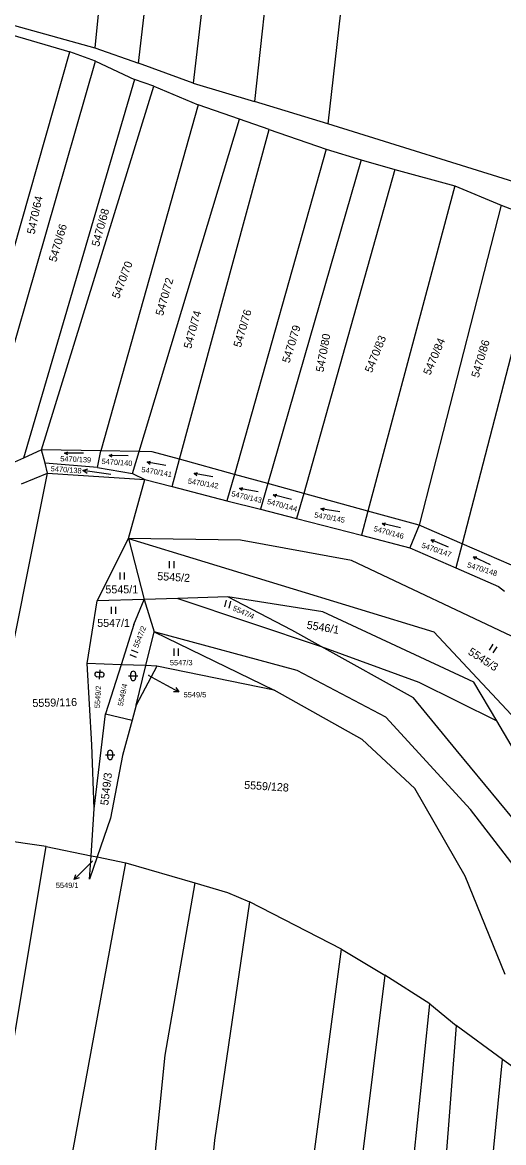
# Model space of a CAD drawing. Extents: x -593183 to -588034, y -1130415 to -1124994.
# Drawn here: x -591171.8 to -591069.6, y -1126413 to -1126175.1 of the extents above; entities that cross this region are included whole.
import ezdxf

# ---------------------------------------------------------------- set-up
doc = ezdxf.new("R2010")
doc.units = 0
for name, color, linetype in [('Vrstva 1', 7, 'Continuous'), ('Vrstva 16', 7, 'Continuous'), ('Vrstva 18', 7, 'Continuous'), ('Vrstva 25', 7, 'Continuous')]:
    doc.layers.add(name, color=color, linetype=linetype)

msp = doc.modelspace()

# ---------------------------------------------------------------- linework, layer by layer
at = {"layer": 'Vrstva 1'}
for p, q in [((-591076.63, -1125925.47), (-591106.92, -1126196.6)), ((-591094.39, -1125933.19), (-591122.55, -1126191.92)), ((-591107.36, -1125939.06), (-591135.52, -1126188.01)), ((-591147.12, -1126183.77), (-591120.38, -1125944.59)), ((-591132.56, -1125950.39), (-591156.45, -1126180.5)), ((-591173.49, -1126175.76), (-591156.45, -1126180.5)), ((-591174.05, -1126177.72), (-591161.75, -1126181.37)), ((-591156.45, -1126180.5), (-591147.12, -1126183.77)), ((-591190.59, -1126282.74), (-591161.75, -1126181.37)), ((-591183.03, -1126276.32), (-591156.28, -1126183.32)), ((-591156.28, -1126183.32), (-591161.75, -1126181.37)), ((-591156.28, -1126183.32), (-591148, -1126187.25)), ((-591135.52, -1126188.01), (-591147.12, -1126183.77)), ((-591148, -1126187.25), (-591171.6, -1126267.62)), ((-591143.93, -1126188.65), (-591148, -1126187.25)), ((-591135.52, -1126188.01), (-591122.55, -1126191.92)), ((-591167.72, -1126265.83), (-591143.93, -1126188.65)), ((-591143.93, -1126188.65), (-591134.52, -1126192.58)), ((-591134.52, -1126192.58), (-591155.14, -1126266.07)), ((-591125.69, -1126195.67), (-591134.52, -1126192.58)), ((-591106.92, -1126196.6), (-591122.55, -1126191.92)), ((-591147.02, -1126266.22), (-591125.69, -1126195.67)), ((-591119.41, -1126197.82), (-591125.69, -1126195.67)), ((-591062.45, -1126210.56), (-591106.92, -1126196.6)), ((-591138.43, -1126267.87), (-591119.41, -1126197.82)), ((-591119.41, -1126197.82), (-591107.33, -1126202.03)), ((-591107.33, -1126202.03), (-591126.79, -1126271.07)), ((-591107.33, -1126202.03), (-591099.9, -1126204.27)), ((-591099.9, -1126204.27), (-591119.68, -1126273.03)), ((-591099.9, -1126204.27), (-591092.74, -1126206.34)), ((-591092.74, -1126206.34), (-591112.08, -1126275.12)), ((-591092.74, -1126206.34), (-591079.99, -1126209.82)), ((-591079.99, -1126209.82), (-591098.45, -1126278.88)), ((-591079.99, -1126209.82), (-591070.16, -1126213.89)), ((-591070.16, -1126213.89), (-591087.53, -1126281.89)), ((-591070.16, -1126213.89), (-591060.77, -1126217.56)), ((-591060.77, -1126217.56), (-591078.47, -1126285.82)), ((-591167.72, -1126265.83), (-591171.6, -1126267.62)), ((-591155.14, -1126266.07), (-591167.72, -1126265.83)), ((-591167, -1126268.72), (-591167.72, -1126265.83)), ((-591155.88, -1126269.61), (-591155.14, -1126266.07)), ((-591147.02, -1126266.22), (-591155.14, -1126266.07)), ((-591148.43, -1126270.87), (-591147.02, -1126266.22)), ((-591144.25, -1126266.27), (-591147.02, -1126266.22)), ((-591138.43, -1126267.87), (-591144.25, -1126266.27)), ((-591171.6, -1126267.62), (-591174.15, -1126268.79)), ((-591166.47, -1126270.84), (-591167, -1126268.72)), ((-591155.88, -1126269.61), (-591167, -1126268.72)), ((-591140, -1126273.66), (-591138.43, -1126267.87)), ((-591126.79, -1126271.07), (-591138.43, -1126267.87)), ((-591181.91, -1126347.88), (-591166.47, -1126270.84)), ((-591172, -1126273.05), (-591166.47, -1126270.84)), ((-591166.47, -1126270.84), (-591145.81, -1126272.16)), ((-591155.88, -1126269.61), (-591148.43, -1126270.87)), ((-591148.43, -1126270.87), (-591145.81, -1126272.16)), ((-591126.79, -1126271.07), (-591128.37, -1126276.66)), ((-591119.68, -1126273.03), (-591126.79, -1126271.07)), ((-591149.31, -1126284.67), (-591145.81, -1126272.16)), ((-591145.81, -1126272.16), (-591140, -1126273.66)), ((-591140, -1126273.66), (-591128.37, -1126276.66)), ((-591119.68, -1126273.03), (-591121.25, -1126278.49)), ((-591112.08, -1126275.12), (-591119.68, -1126273.03)), ((-591112.08, -1126275.12), (-591113.58, -1126280.47)), ((-591098.45, -1126278.88), (-591112.08, -1126275.12)), ((-591128.37, -1126276.66), (-591121.25, -1126278.49)), ((-591121.25, -1126278.49), (-591113.58, -1126280.47)), ((-591113.58, -1126280.47), (-591099.82, -1126284.02)), ((-591098.45, -1126278.88), (-591099.82, -1126284.02)), ((-591087.53, -1126281.89), (-591098.45, -1126278.88)), ((-591087.53, -1126281.89), (-591089.55, -1126286.66)), ((-591078.47, -1126285.82), (-591087.53, -1126281.89)), ((-591155.94, -1126297.96), (-591149.31, -1126284.67)), ((-591125.53, -1126285.05), (-591149.31, -1126284.67)), ((-591149.31, -1126284.67), (-591145.94, -1126297.65)), ((-591149.31, -1126284.67), (-591084.47, -1126304.52)), ((-591101.95, -1126289.36), (-591125.53, -1126285.05)), ((-591099.82, -1126284.02), (-591089.55, -1126286.66)), ((-591089.55, -1126286.66), (-591079.8, -1126290.93)), ((-591078.47, -1126285.82), (-591079.8, -1126290.93)), ((-591067.97, -1126290.37), (-591078.47, -1126285.82)), ((-591066.59, -1126306.1), (-591101.95, -1126289.36)), ((-591079.8, -1126290.93), (-591070.75, -1126294.9)), ((-591070.75, -1126294.9), (-591069.43, -1126295.88)), ((-591138.78, -1126297.43), (-591145.94, -1126297.65)), ((-591128.18, -1126297.11), (-591138.78, -1126297.43)), ((-591138.78, -1126297.43), (-591108.34, -1126307.65)), ((-591108, -1126300.28), (-591128.18, -1126297.11)), ((-591114.58, -1126304.19), (-591128.18, -1126297.11)), ((-591158.02, -1126311.25), (-591155.94, -1126297.96)), ((-591145.94, -1126297.65), (-591155.94, -1126297.96)), ((-591148.11, -1126302.97), (-591145.94, -1126297.65)), ((-591145.94, -1126297.65), (-591143.81, -1126304.49)), ((-591075.94, -1126315.19), (-591108, -1126300.28)), ((-591148.11, -1126302.97), (-591150.85, -1126311.51)), ((-591145.58, -1126311.7), (-591143.81, -1126304.49)), ((-591113.5, -1126312.72), (-591143.81, -1126304.49)), ((-591143.81, -1126304.49), (-591118.35, -1126316.9)), ((-591108.34, -1126307.65), (-591114.58, -1126304.19)), ((-591084.47, -1126304.52), (-591064.92, -1126325.43)), ((-591088.77, -1126318.5), (-591108.34, -1126307.65)), ((-591108.34, -1126307.65), (-591087.66, -1126315.24)), ((-591157.05, -1126328.48), (-591158.02, -1126311.25)), ((-591150.85, -1126311.51), (-591158.02, -1126311.25)), ((-591150.85, -1126311.51), (-591154.19, -1126321.94)), ((-591145.58, -1126311.7), (-591150.85, -1126311.51)), ((-591147.64, -1126320.06), (-591145.58, -1126311.7)), ((-591143.24, -1126311.79), (-591147.64, -1126320.06)), ((-591143.24, -1126311.79), (-591145.58, -1126311.7)), ((-591118.35, -1126316.9), (-591143.24, -1126311.79)), ((-591094.65, -1126322.67), (-591113.5, -1126312.72)), ((-591087.66, -1126315.24), (-591071.09, -1126323.42)), ((-591071.09, -1126323.42), (-591075.94, -1126315.19)), ((-591099.66, -1126327.37), (-591118.35, -1126316.9)), ((-591079.72, -1126329.54), (-591088.77, -1126318.5)), ((-591147.64, -1126320.06), (-591148.5, -1126323.24)), ((-591156.57, -1126342.07), (-591154.19, -1126321.94)), ((-591154.19, -1126321.94), (-591148.5, -1126323.24)), ((-591148.5, -1126323.24), (-591150.53, -1126330.76)), ((-591076.65, -1126342.26), (-591094.65, -1126322.67)), ((-591061.19, -1126340.23), (-591071.09, -1126323.42)), ((-591156.57, -1126342.07), (-591157.05, -1126328.48)), ((-591088.51, -1126337.78), (-591099.66, -1126327.37)), ((-591150.53, -1126330.76), (-591153.11, -1126344.08)), ((-591067.57, -1126344.31), (-591079.72, -1126329.54)), ((-591077.79, -1126356.4), (-591088.51, -1126337.78)), ((-591157.23, -1126352.07), (-591156.57, -1126342.07)), ((-591059.38, -1126364.72), (-591076.65, -1126342.26)), ((-591153.11, -1126344.08), (-591155.94, -1126352.33)), ((-591166.75, -1126350.13), (-591181.91, -1126347.88)), ((-591179.07, -1126423.62), (-591166.75, -1126350.13)), ((-591166.75, -1126350.13), (-591157.23, -1126352.07)), ((-591157.56, -1126357.04), (-591157.23, -1126352.07)), ((-591155.94, -1126352.33), (-591157.56, -1126357.04)), ((-591157.23, -1126352.07), (-591155.94, -1126352.33)), ((-591155.94, -1126352.33), (-591149.82, -1126353.58)), ((-591163.4, -1126427.32), (-591149.82, -1126353.58)), ((-591149.82, -1126353.58), (-591135.22, -1126357.8)), ((-591069.34, -1126377.26), (-591077.79, -1126356.4)), ((-591135.22, -1126357.8), (-591141.54, -1126394.41)), ((-591135.22, -1126357.8), (-591128.23, -1126359.87)), ((-591123.6, -1126361.83), (-591131.03, -1126412.47)), ((-591128.23, -1126359.87), (-591123.6, -1126361.83)), ((-591104.07, -1126371.94), (-591123.6, -1126361.83)), ((-591110.11, -1126417.58), (-591104.07, -1126371.94)), ((-591104.07, -1126371.94), (-591094.83, -1126377.42)), ((-591094.83, -1126377.42), (-591103.53, -1126446.74)), ((-591085.29, -1126383.55), (-591094.83, -1126377.42)), ((-591103.5, -1126558.83), (-591085.29, -1126383.55)), ((-591085.29, -1126383.55), (-591079.68, -1126388.09)), ((-591079.68, -1126388.09), (-591082.06, -1126418.51)), ((-591069.85, -1126395.34), (-591079.68, -1126388.09)), ((-591141.54, -1126394.41), (-591157.29, -1126547.64)), ((-591086.39, -1126561.49), (-591069.85, -1126395.34)), ((-591058.92, -1126403.35), (-591069.85, -1126395.34)), ((-591131.03, -1126412.47), (-591135.51, -1126457.87))]:
    msp.add_line(p, q, dxfattribs=at)
at = {"layer": 'Vrstva 16'}
for p, q in [((-591145.07, -1126313.71), (-591141.2, -1126315.84)), ((-591156.94, -1126353.22), (-591158.72, -1126355.01))]:
    msp.add_line(p, q, dxfattribs=at)
at = {"layer": 'Vrstva 25'}
for p, q in [((-591158.83, -1126266.59), (-591162.85, -1126266.59)), ((-591149.38, -1126267.16), (-591153.4, -1126267.1)), ((-591141.33, -1126269.22), (-591145.29, -1126268.5)), ((-591153.03, -1126271.08), (-591158.97, -1126270.26)), ((-591131.4, -1126271.62), (-591135.36, -1126270.9)), ((-591121.76, -1126274.79), (-591125.72, -1126274.07)), ((-591114.64, -1126276.41), (-591118.54, -1126275.43)), ((-591104.43, -1126279.04), (-591108.41, -1126278.42)), ((-591091.53, -1126282.4), (-591095.45, -1126281.54)), ((-591081.34, -1126286.53), (-591085.04, -1126284.95)), ((-591140.63, -1126289.48), (-591140.63, -1126290.98)), ((-591139.6, -1126290.98), (-591139.6, -1126289.48)), ((-591072.4, -1126290.3), (-591076.04, -1126288.6)), ((-591151.15, -1126291.92), (-591151.15, -1126293.42)), ((-591150.12, -1126293.42), (-591150.12, -1126291.92)), ((-591152.96, -1126299.21), (-591152.96, -1126300.71)), ((-591151.94, -1126300.71), (-591151.94, -1126299.21)), ((-591128.53, -1126297.78), (-591128.89, -1126299.24)), ((-591127.9, -1126299.48), (-591127.54, -1126298.03)), ((-591071.89, -1126307.12), (-591072.71, -1126308.38)), ((-591149.02, -1126309.35), (-591147.63, -1126309.9)), ((-591147.25, -1126308.95), (-591148.64, -1126308.4)), ((-591139.66, -1126308.09), (-591139.66, -1126309.59)), ((-591138.64, -1126309.59), (-591138.64, -1126308.09)), ((-591071.85, -1126308.94), (-591071.03, -1126307.68)), ((-591154.97, -1126314.11), (-591155.97, -1126314.05)), ((-591155.91, -1126313.05), (-591154.91, -1126313.11)), ((-591155.38, -1126312.58), (-591155.5, -1126314.58)), ((-591149.26, -1126313.87), (-591147.26, -1126313.87)), ((-591148.76, -1126314.37), (-591148.76, -1126313.37)), ((-591147.76, -1126313.37), (-591147.76, -1126314.37)), ((-591141.2, -1126315.84), (-591138.57, -1126317.29)), ((-591154.19, -1126330.65), (-591152.19, -1126330.65)), ((-591153.69, -1126331.15), (-591153.69, -1126330.15)), ((-591152.69, -1126330.15), (-591152.69, -1126331.15)), ((-591158.72, -1126355.01), (-591160.84, -1126357.13))]:
    msp.add_line(p, q, dxfattribs=at)
for points in [[(-591162.18, -1126266.93), (-591162.85, -1126266.59), (-591162.18, -1126266.26)], [(-591152.73, -1126267.44), (-591153.4, -1126267.1), (-591152.72, -1126266.77)], [(-591144.69, -1126268.95), (-591145.29, -1126268.5), (-591144.57, -1126268.29)], [(-591158.05, -1126270.89), (-591158.97, -1126270.26), (-591157.91, -1126269.9)], [(-591134.76, -1126271.35), (-591135.36, -1126270.9), (-591134.64, -1126270.69)], [(-591125.12, -1126274.52), (-591125.72, -1126274.07), (-591125, -1126273.86)], [(-591117.97, -1126275.92), (-591118.54, -1126275.43), (-591117.81, -1126275.27)], [(-591107.8, -1126278.85), (-591108.41, -1126278.42), (-591107.69, -1126278.19)], [(-591094.87, -1126282.01), (-591095.45, -1126281.54), (-591094.73, -1126281.35)], [(-591084.55, -1126285.52), (-591085.04, -1126284.95), (-591084.29, -1126284.91)], [(-591075.58, -1126289.18), (-591076.04, -1126288.6), (-591075.29, -1126288.58)], [(-591139.21, -1126316.37), (-591138.57, -1126317.29), (-591139.69, -1126317.24)], [(-591159.78, -1126356.78), (-591160.84, -1126357.13), (-591160.49, -1126356.07)]]:
    msp.add_lwpolyline(points, dxfattribs=at)
for centre, start, end in [((-591155.94, -1126313.55), 86.4631, 176.4631), ((-591155.94, -1126313.55), 176.4631, 266.4631), ((-591154.94, -1126313.61), 266.4631, 356.4631), ((-591154.94, -1126313.61), 356.4631, 86.4631), ((-591148.26, -1126313.37), 90, 180), ((-591148.26, -1126313.37), 0, 90), ((-591148.26, -1126314.37), 180, 270), ((-591148.26, -1126314.37), 270, 0), ((-591153.19, -1126330.15), 90, 180), ((-591153.19, -1126330.15), 0, 90), ((-591153.19, -1126331.15), 180, 270), ((-591153.19, -1126331.15), 270, 0)]:
    msp.add_arc(centre, 0.5, start, end, dxfattribs=at)

# ---------------------------------------------------------------- texts
at = {"layer": 'Vrstva 16'}
for s, p in [('5549/5', (-591137.57, -1126318.43)), ('5549/1', (-591164.71, -1126358.92))]:
    msp.add_text(s, height=1.14, dxfattribs=at).set_placement(p)
at = {"layer": 'Vrstva 18'}
for s, height, rotation, p in [('5470/64', 1.7, 77.5295, (-591169.23, -1126220.19)), ('5470/68', 1.7, 74.5213, (-591155.53, -1126222.82)), ('5470/66', 1.7, 73.5909, (-591164.62, -1126226.08)), ('5470/70', 1.7, 69.0187, (-591151.29, -1126233.89)), ('5470/72', 1.7, 74.0546, (-591141.96, -1126237.52)), ('5470/74', 1.7, 74.5213, (-591135.98, -1126244.5)), ('5470/76', 1.7, 73.5726, (-591125.43, -1126244.24)), ('5470/79', 1.7, 73.0297, (-591115.1, -1126247.55)), ('5470/80', 1.7, 79.5811, (-591107.88, -1126249.45)), ('5470/83', 1.7, 67.8743, (-591097.62, -1126249.63)), ('5470/84', 1.7, 66.7786, (-591085.23, -1126250.15)), ('5470/86', 1.7, 73.1977, (-591074.93, -1126250.67)), ('5470/139', 1.14, 357.5401, (-591163.79, -1126268.3)), ('5470/140', 1.14, 355.9263, (-591155.04, -1126268.85)), ('5470/138', 1.14, 355.6546, (-591165.82, -1126270.4)), ('5470/141', 1.14, 350.2363, (-591146.61, -1126270.56)), ('5470/142', 1.14, 350.5377, (-591136.75, -1126273.03)), ('5470/143', 1.14, 346.9385, (-591127.52, -1126275.69)), ('5470/144', 1.14, 345.0028, (-591119.96, -1126277.33)), ('5470/145', 1.14, 349.9166, (-591109.91, -1126280.22)), ('5470/146', 1.14, 344.8084, (-591097.33, -1126283.09)), ('5470/147', 1.14, 341.2724, (-591087.16, -1126286.6)), ('5470/148', 1.14, 342.7961, (-591077.46, -1126290.78)), ('5545/2', 1.7, 356.4082, (-591143.21, -1126293.51)), ('5547/4', 1.14, 336.1657, (-591127.27, -1126299.91)), ('5546/1', 1.7, 350.5257, (-591111.54, -1126303.83)), ('5547/2', 1.14, 68.2685, (-591147.26, -1126308.03)), ('5545/3', 1.7, 327.0826, (-591077.34, -1126309.17)), ('5549/2', 1.14, 86.463, (-591155.37, -1126320.76)), ('5549/4', 1.14, 77.8842, (-591150.49, -1126320.37)), ('5559/116', 1.7, 1.37, (-591169.66, -1126320.49)), ('5549/3', 1.7, 83.2802, (-591153.58, -1126341.43)), ('5559/128', 1.7, 356.2901, (-591124.76, -1126337.85))]:
    msp.add_text(s, height=height, rotation=rotation, dxfattribs=at).set_placement(p)
for s, height, p in [('5545/1', 1.7, (-591154.18, -1126296.35)), ('5547/1', 1.7, (-591155.92, -1126303.48)), ('5547/3', 1.14, (-591140.49, -1126311.62)), ('5549/5', 0.1, (-591145.07, -1126313.71)), ('5549/1', 0.1, (-591156.94, -1126353.22))]:
    msp.add_text(s, height=height, dxfattribs=at).set_placement(p)

doc.saveas('drawing.dxf')
